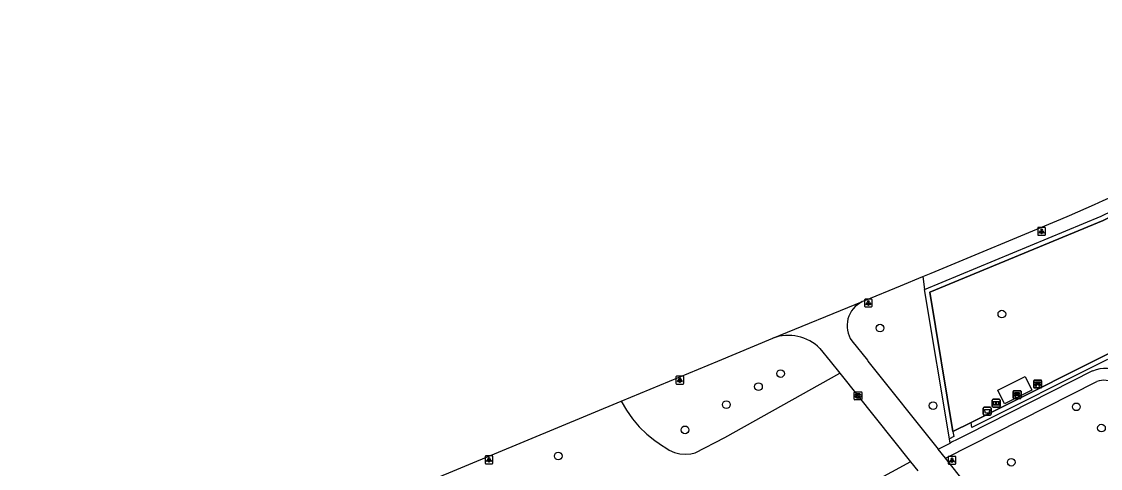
# Model space of a CAD drawing. Extents: x 157793 to 159380, y 380882 to 382313.
# Drawn here: x 158350.4 to 158488, y 381736.3 to 381793.4 of the extents above; entities that cross this region are included whole.
import ezdxf

# ---------------------------------------------------------------- set-up
doc = ezdxf.new("R2010")
doc.units = 0
for name, color, linetype in [('IMGEO_Afvalbak', 7, 'Continuous'), ('IMGEO_Bank', 7, 'Continuous'), ('IMGEO_Berm_groen', 7, 'Continuous'), ('IMGEO_Boom', 7, 'Continuous'), ('IMGEO_Fietspad_gesloten', 7, 'Continuous'), ('IMGEO_Groenvoorziening', 7, 'Continuous'), ('IMGEO_Haag', 7, 'Continuous'), ('IMGEO_Hek', 7, 'Continuous'), ('IMGEO_Informatiebord', 7, 'Continuous'), ('IMGEO_Kolk', 7, 'Continuous'), ('IMGEO_Lichtpunt', 7, 'Continuous'), ('IMGEO_Voetpad_halfverhard', 7, 'Continuous'), ('IMGEO_Voetpad_open', 7, 'Continuous')]:
    doc.layers.add(name, color=color, linetype=linetype)

msp = doc.modelspace()

# ---------------------------------------------------------------- linework, layer by layer
at = {"layer": 'IMGEO_Afvalbak'}
for p, q in [((158473.19, 381744.1), (158473.98, 381744.1)), ((158473.98, 381744.1), (158473.19, 381744.1)), ((158473.09, 381743.2), (158473.09, 381744)), ((158473.09, 381744), (158473.09, 381743.2)), ((158473.98, 381743.1), (158473.19, 381743.1)), ((158473.19, 381743.1), (158473.98, 381743.1)), ((158474.08, 381744), (158474.08, 381743.2)), ((158474.08, 381743.2), (158474.08, 381744))]:
    msp.add_line(p, q, dxfattribs=at)
msp.add_lwpolyline([(158473.23, 381743.81), (158473.93, 381743.81), (158473.79, 381743.34), (158473.38, 381743.34), (158473.23, 381743.81)], dxfattribs=at)
for centre, start, end in [((158473.19, 381744), 90, 180), ((158473.19, 381744), 90, 180), ((158473.98, 381744), 0, 90), ((158473.98, 381744), 360, 90), ((158473.19, 381743.2), 180, 270), ((158473.19, 381743.2), 180, 270), ((158473.98, 381743.2), 270, 0), ((158473.98, 381743.2), 270, 0)]:
    msp.add_arc(centre, 0.1, start, end, dxfattribs=at)
at = {"layer": 'IMGEO_Bank'}
for p, q in [((158479.53, 381746.63), (158479.53, 381747.47)), ((158479.53, 381747.47), (158479.53, 381746.63)), ((158479.61, 381747.55), (158480.45, 381747.55)), ((158480.45, 381747.55), (158479.61, 381747.55)), ((158480.23, 381746.95), (158479.83, 381746.95)), ((158479.84, 381747.06), (158479.84, 381747.17)), ((158479.88, 381747.17), (158479.88, 381747.06)), ((158480.17, 381747.17), (158479.89, 381747.17)), ((158479.89, 381747.05), (158480.17, 381747.05)), ((158480.18, 381747.06), (158480.18, 381747.17)), ((158480.22, 381747.17), (158480.22, 381747.06)), ((158480.53, 381747.48), (158480.53, 381746.64)), ((158480.53, 381746.64), (158480.53, 381747.48)), ((158476.91, 381745.28), (158476.91, 381746.12)), ((158476.91, 381746.12), (158476.91, 381745.28)), ((158476.99, 381746.21), (158477.83, 381746.21)), ((158477.83, 381746.21), (158476.99, 381746.21)), ((158477.22, 381745.71), (158477.22, 381745.82)), ((158477.61, 381745.61), (158477.22, 381745.61)), ((158477.26, 381745.82), (158477.26, 381745.71)), ((158477.55, 381745.83), (158477.27, 381745.83)), ((158477.27, 381745.71), (158477.55, 381745.71)), ((158477.56, 381745.71), (158477.56, 381745.82)), ((158477.6, 381745.82), (158477.6, 381745.71)), ((158477.91, 381746.13), (158477.91, 381745.29)), ((158477.91, 381745.29), (158477.91, 381746.13)), ((158480.46, 381746.56), (158479.62, 381746.56)), ((158479.62, 381746.56), (158480.46, 381746.56)), ((158477.84, 381745.21), (158477, 381745.21)), ((158477, 381745.21), (158477.84, 381745.21))]:
    msp.add_line(p, q, dxfattribs=at)
for points in [[(158479.78, 381746.95), (158479.64, 381746.95), (158479.75, 381747.05), (158479.83, 381747.05)], [(158479.83, 381747.17), (158479.75, 381747.17), (158479.75, 381747.33), (158480.31, 381747.33), (158480.31, 381747.17), (158480.23, 381747.17)], [(158479.83, 381746.95), (158479.83, 381746.74), (158479.78, 381746.74), (158479.78, 381746.95)], [(158480.23, 381747.05), (158480.31, 381747.05), (158480.42, 381746.95), (158480.28, 381746.95)], [(158480.28, 381746.95), (158480.28, 381746.74), (158480.23, 381746.74), (158480.23, 381746.95)], [(158477.16, 381745.61), (158477.02, 381745.61), (158477.13, 381745.71), (158477.21, 381745.71)], [(158477.21, 381745.83), (158477.13, 381745.83), (158477.13, 381745.99), (158477.69, 381745.99), (158477.69, 381745.83), (158477.61, 381745.83)], [(158477.21, 381745.6), (158477.21, 381745.39), (158477.17, 381745.39), (158477.17, 381745.6)], [(158477.61, 381745.71), (158477.69, 381745.71), (158477.8, 381745.61), (158477.67, 381745.61)], [(158477.66, 381745.6), (158477.66, 381745.39), (158477.62, 381745.39), (158477.62, 381745.6)]]:
    msp.add_lwpolyline(points, dxfattribs=at)
for centre, radius, start, end in [((158479.61, 381747.48), 0.0779, 92.4484, 184.2845), ((158479.61, 381747.48), 0.0779, 92.4484, 184.2845), ((158479.78, 381746.95), 0.00671, 2.8957, 87.1043), ((158479.83, 381747.17), 0.00671, 2.8957, 87.1043), ((158479.83, 381747.06), 0.00671, 272.8957, 357.1043), ((158479.84, 381746.95), 0.00671, 92.8957, 177.1043), ((158479.89, 381747.17), 0.00671, 92.8957, 177.1043), ((158479.89, 381747.06), 0.00671, 182.8957, 267.1043), ((158480.17, 381747.17), 0.00671, 2.8957, 87.1043), ((158480.17, 381747.06), 0.00671, 272.8957, 357.1043), ((158480.23, 381747.17), 0.00671, 92.8957, 177.1043), ((158480.23, 381747.06), 0.00671, 182.8957, 267.1043), ((158480.23, 381746.95), 0.00671, 2.8957, 87.1043), ((158480.28, 381746.95), 0.00671, 92.8957, 177.1043), ((158480.45, 381747.48), 0.0779, 2.4484, 94.2845), ((158480.45, 381747.48), 0.0779, 2.4484, 94.2845), ((158476.99, 381746.13), 0.0779, 92.4484, 184.2845), ((158476.99, 381746.13), 0.0779, 92.4484, 184.2845), ((158477.16, 381745.6), 0.00671, 2.8957, 87.1043), ((158477.21, 381745.82), 0.00671, 2.8957, 87.1043), ((158477.21, 381745.71), 0.00671, 272.8957, 357.1043), ((158477.22, 381745.6), 0.00671, 92.8957, 177.1043), ((158477.27, 381745.82), 0.00671, 92.8957, 177.1043), ((158477.27, 381745.71), 0.00671, 182.8957, 267.1043), ((158477.55, 381745.82), 0.00671, 2.8957, 87.1043), ((158477.55, 381745.71), 0.00671, 272.8957, 357.1043), ((158477.61, 381745.82), 0.00671, 92.8957, 177.1043), ((158477.61, 381745.71), 0.00671, 182.8957, 267.1043), ((158477.61, 381745.6), 0.00671, 2.8957, 87.1043), ((158477.67, 381745.6), 0.00671, 92.8957, 177.1043), ((158477.83, 381746.13), 0.0779, 2.4484, 94.2845), ((158477.83, 381746.13), 0.0779, 2.4484, 94.2845), ((158479.61, 381746.63), 0.0779, 182.4484, 274.2845), ((158479.61, 381746.63), 0.0779, 182.4484, 274.2845), ((158480.45, 381746.63), 0.0779, 272.4484, 4.2845), ((158480.45, 381746.63), 0.0779, 272.4484, 4.2845), ((158476.99, 381745.29), 0.0779, 182.4484, 274.2845), ((158476.99, 381745.29), 0.0779, 182.4484, 274.2845), ((158477.83, 381745.29), 0.0779, 272.4484, 4.2845), ((158477.83, 381745.29), 0.0779, 272.4484, 4.2845)]:
    msp.add_arc(centre, radius, start, end, dxfattribs=at)
at = {"layer": 'IMGEO_Berm_groen'}
msp.add_lwpolyline([(158465.37, 381760.79), (158465.6, 381759.15)], dxfattribs=at)
at = {"layer": 'IMGEO_Boom'}
for centre in [(158475.46, 381756), (158459.92, 381754.21), (158447.24, 381748.4), (158444.42, 381746.73), (158440.32, 381744.43), (158466.69, 381744.3), (158484.96, 381744.15), (158435.05, 381741.21), (158488.17, 381741.43), (158418.88, 381737.87), (158476.66, 381737.07)]:
    msp.add_circle(centre, 0.489, dxfattribs=at)
at = {"layer": 'IMGEO_Fietspad_gesloten'}
for points in [[(158465.37, 381760.79), (158466.43, 381761.23), (158483, 381768.13)], [(158457.99, 381757.72), (158462.52, 381759.6), (158465.37, 381760.79)], [(158446.26, 381752.93), (158457.67, 381757.59)], [(158426.9, 381744.88), (158439.22, 381750), (158446.26, 381752.93)], [(158456.33, 381752.58), (158458.31, 381750.09), (158458.38, 381750), (158467.34, 381738.76)], [(158452.26, 381751.61), (158453.55, 381750), (158454.78, 381748.46)], [(158454.78, 381748.46), (158463.81, 381737.14)], [(158350.42, 381710.75), (158375.56, 381722.74), (158394.58, 381731.43), (158426.9, 381744.88)], [(158468.28, 381737.59), (158467.34, 381738.76)], [(158463.81, 381737.14), (158464.74, 381735.98)], [(158482.49, 381720.13), (158481.9, 381720.69), (158480.27, 381722.44), (158468.28, 381737.59)]]:
    msp.add_lwpolyline(points, dxfattribs=at)
for centre, radius, start, end in [((158366.88, 382039.83), 295.48, 293.1409, 296.7773), ((158459.12, 381754.51), 3.4, 115.3412, 214.7646), ((158459.11, 381754.55), 3.36, 109.4636, 115.3687), ((158448.23, 381747.57), 5.71, 45.096, 110.1762)]:
    msp.add_arc(centre, radius, start, end, dxfattribs=at)
at = {"layer": 'IMGEO_Groenvoorziening'}
for points in [[(158426.9, 381744.88), (158427.57, 381743.72), (158428.34, 381742.63), (158429.21, 381741.61), (158430.16, 381740.68), (158431.2, 381739.83), (158432.3, 381739.08), (158432.46, 381738.99), (158433.04, 381738.6), (158433.69, 381738.31), (158434.38, 381738.14), (158435.08, 381738.09), (158435.78, 381738.15), (158436.36, 381738.29), (158440.14, 381740.22), (158454.78, 381748.46)], [(158469.23, 381740.98), (158471.55, 381742.15)], [(158468.85, 381739.53), (158468.77, 381740.08)]]:
    msp.add_lwpolyline(points, dxfattribs=at)
at = {"layer": 'IMGEO_Haag'}
for points in [[(158465.6, 381759.15), (158488.13, 381768.5), (158504.26, 381776.33), (158517.28, 381783.69), (158532.88, 381793.35), (158535.7, 381791.65), (158540.67, 381781.55), (158540.91, 381780.73)], [(158471.55, 381742.15), (158492.33, 381752.58), (158502.44, 381747.21), (158543.66, 381767.72), (158540.64, 381779.53), (158540.11, 381781.34), (158535.24, 381791.23), (158532.88, 381792.65), (158517.59, 381783.17), (158504.54, 381775.8), (158488.38, 381767.95), (158466.27, 381758.78), (158469.23, 381740.98)], [(158468.77, 381740.08), (158465.6, 381759.15)], [(158488.95, 381750.21), (158471.65, 381741.53), (158471.55, 381742.15)], [(158469.23, 381740.98), (158469.33, 381740.36), (158468.77, 381740.08)]]:
    msp.add_lwpolyline(points, dxfattribs=at)
at = {"layer": 'IMGEO_Hek'}
for points in [[(158469.23, 381740.98), (158466.27, 381758.78), (158488.38, 381767.95), (158504.54, 381775.8), (158517.59, 381783.17), (158532.88, 381792.65), (158535.24, 381791.23), (158540.11, 381781.34), (158540.64, 381779.53)], [(158540.64, 381779.53), (158543.66, 381767.72), (158502.44, 381747.21), (158492.33, 381752.58), (158471.55, 381742.15)], [(158471.55, 381742.15), (158469.23, 381740.98)]]:
    msp.add_lwpolyline(points, dxfattribs=at)
at = {"layer": 'IMGEO_Informatiebord'}
for p, q in [((158474.24, 381744.21), (158474.24, 381745.01)), ((158474.24, 381745.01), (158474.24, 381744.21)), ((158474.34, 381745.11), (158475.13, 381745.11)), ((158475.13, 381745.11), (158474.34, 381745.11)), ((158475.13, 381744.11), (158474.34, 381744.11)), ((158474.34, 381744.11), (158475.13, 381744.11)), ((158475.23, 381745.01), (158475.23, 381744.21)), ((158475.23, 381744.21), (158475.23, 381745.01))]:
    msp.add_line(p, q, dxfattribs=at)
for points in [[(158474.34, 381744.85), (158475.13, 381744.85), (158475.13, 381744.38), (158474.34, 381744.38), (158474.34, 381744.85)], [(158474.41, 381744.78), (158474.41, 381744.45), (158474.68, 381744.45), (158474.68, 381744.66), (158474.79, 381744.66), (158474.79, 381744.45), (158475.06, 381744.45), (158475.06, 381744.78), (158474.79, 381744.78), (158474.79, 381744.7), (158474.68, 381744.7), (158474.68, 381744.78), (158474.41, 381744.78)]]:
    msp.add_lwpolyline(points, dxfattribs=at)
for centre, start, end in [((158474.34, 381745.01), 90, 180), ((158474.34, 381745.01), 90, 180), ((158474.34, 381744.21), 180, 270), ((158474.34, 381744.21), 180, 270), ((158475.13, 381745.01), 0, 90), ((158475.13, 381745.01), 360, 90), ((158475.13, 381744.21), 270, 0), ((158475.13, 381744.21), 270, 0)]:
    msp.add_arc(centre, 0.1, start, end, dxfattribs=at)
at = {"layer": 'IMGEO_Kolk'}
for p, q in [((158456.62, 381745.12), (158456.62, 381745.97)), ((158456.69, 381746.05), (158457.54, 381746.05)), ((158457.1, 381745.83), (158457.13, 381745.83)), ((158457.62, 381745.97), (158457.62, 381745.12)), ((158457.54, 381745.05), (158456.69, 381745.05)), ((158457.13, 381745.27), (158457.1, 381745.27))]:
    msp.add_line(p, q, dxfattribs=at)
for points in [[(158456.62, 381745.12), (158456.62, 381745.97)], [(158456.69, 381746.05), (158457.54, 381746.05)], [(158456.94, 381745.75), (158457.06, 381745.75), (158457.06, 381745.6), (158457.19, 381745.75), (158457.35, 381745.75), (158457.21, 381745.6), (158457.36, 381745.35), (158457.21, 381745.35), (158457.12, 381745.51), (158457.06, 381745.45), (158457.06, 381745.35), (158456.94, 381745.35), (158456.94, 381745.75)], [(158457.62, 381745.97), (158457.62, 381745.12)], [(158457.54, 381745.05), (158456.69, 381745.05)]]:
    msp.add_lwpolyline(points, dxfattribs=at)
for centre, start, end in [((158456.69, 381745.97), 91.552, 178.448), ((158456.69, 381745.97), 91.552, 178.448), ((158457.54, 381745.97), 1.552, 88.448), ((158457.54, 381745.97), 1.552, 88.448), ((158456.69, 381745.12), 181.552, 268.448), ((158456.69, 381745.12), 181.552, 268.448), ((158457.54, 381745.12), 271.552, 358.448), ((158457.54, 381745.12), 271.552, 358.448)]:
    msp.add_arc(centre, 0.0765, start, end, dxfattribs=at)
for centre, major_axis, ratio, start_param, end_param in [((158457.1, 381745.55), (-0.387, 0.002), 0.722429, 4.712389, 7.853982), ((158457.13, 381745.55), (-0.39, 0.002), 0.717154, 1.570796, 4.712389)]:
    msp.add_ellipse(centre, major_axis=major_axis, ratio=ratio, start_param=start_param, end_param=end_param, dxfattribs=at)
at = {"layer": 'IMGEO_Lichtpunt'}
for p, q in [((158480.04, 381766.97), (158480.04, 381766.16)), ((158480.04, 381766.97), (158480.04, 381766.16)), ((158480.94, 381767.06), (158480.13, 381767.06)), ((158480.94, 381767.06), (158480.13, 381767.06)), ((158480.13, 381766.07), (158480.94, 381766.07)), ((158480.13, 381766.07), (158480.94, 381766.07)), ((158481.04, 381766.16), (158481.04, 381766.97)), ((158481.04, 381766.16), (158481.04, 381766.97)), ((158457.93, 381757.81), (158457.93, 381757.01)), ((158457.93, 381757.81), (158457.93, 381757.01)), ((158458.83, 381757.91), (158458.03, 381757.91)), ((158458.83, 381757.91), (158458.03, 381757.91)), ((158458.93, 381757.01), (158458.93, 381757.81)), ((158458.93, 381757.01), (158458.93, 381757.81)), ((158458.03, 381756.91), (158458.83, 381756.91)), ((158458.03, 381756.91), (158458.83, 381756.91)), ((158433.89, 381747.97), (158433.89, 381747.16)), ((158433.89, 381747.97), (158433.89, 381747.16)), ((158434.79, 381748.06), (158433.98, 381748.06)), ((158434.79, 381748.06), (158433.98, 381748.06)), ((158433.98, 381747.06), (158434.79, 381747.06)), ((158433.98, 381747.06), (158434.79, 381747.06)), ((158434.88, 381747.16), (158434.88, 381747.97)), ((158434.88, 381747.16), (158434.88, 381747.97)), ((158409.55, 381737.78), (158409.55, 381736.98)), ((158409.55, 381737.78), (158409.55, 381736.98)), ((158410.45, 381737.88), (158409.64, 381737.88)), ((158410.45, 381737.88), (158409.64, 381737.88)), ((158410.54, 381736.98), (158410.54, 381737.78)), ((158410.54, 381736.98), (158410.54, 381737.78)), ((158468.61, 381737.73), (158468.61, 381736.92)), ((158468.61, 381737.73), (158468.61, 381736.92)), ((158469.51, 381737.82), (158468.7, 381737.82)), ((158469.51, 381737.82), (158468.7, 381737.82)), ((158469.6, 381736.92), (158469.6, 381737.73)), ((158469.6, 381736.92), (158469.6, 381737.73)), ((158409.64, 381736.88), (158410.45, 381736.88)), ((158409.64, 381736.88), (158410.45, 381736.88)), ((158468.7, 381736.82), (158469.51, 381736.82)), ((158468.7, 381736.82), (158469.51, 381736.82))]:
    msp.add_line(p, q, dxfattribs=at)
for points in [[(158480.41, 381766.63), (158480.45, 381766.6), (158480.26, 381766.34), (158480.23, 381766.37), (158480.41, 381766.63)], [(158480.51, 381766.58), (158480.56, 381766.58), (158480.56, 381766.26), (158480.51, 381766.26), (158480.51, 381766.58)], [(158480.62, 381766.6), (158480.66, 381766.63), (158480.85, 381766.37), (158480.81, 381766.34), (158480.62, 381766.6)], [(158458.31, 381757.48), (158458.35, 381757.45), (158458.16, 381757.19), (158458.12, 381757.21), (158458.31, 381757.48)], [(158458.41, 381757.43), (158458.46, 381757.43), (158458.46, 381757.11), (158458.41, 381757.11), (158458.41, 381757.43)], [(158458.52, 381757.45), (158458.56, 381757.48), (158458.74, 381757.21), (158458.71, 381757.19), (158458.52, 381757.45)], [(158434.26, 381747.63), (158434.3, 381747.6), (158434.11, 381747.34), (158434.07, 381747.37), (158434.26, 381747.63)], [(158434.36, 381747.58), (158434.41, 381747.58), (158434.41, 381747.26), (158434.36, 381747.26), (158434.36, 381747.58)], [(158434.47, 381747.6), (158434.51, 381747.63), (158434.7, 381747.37), (158434.66, 381747.34), (158434.47, 381747.6)], [(158409.92, 381737.45), (158409.96, 381737.42), (158409.77, 381737.16), (158409.73, 381737.18), (158409.92, 381737.45)], [(158410.02, 381737.4), (158410.07, 381737.4), (158410.07, 381737.08), (158410.02, 381737.08), (158410.02, 381737.4)], [(158410.13, 381737.42), (158410.17, 381737.45), (158410.36, 381737.18), (158410.32, 381737.16), (158410.13, 381737.42)], [(158468.98, 381737.39), (158469.02, 381737.36), (158468.83, 381737.1), (158468.79, 381737.13), (158468.98, 381737.39)], [(158469.08, 381737.34), (158469.13, 381737.34), (158469.13, 381737.02), (158469.08, 381737.02), (158469.08, 381737.34)], [(158469.19, 381737.36), (158469.23, 381737.39), (158469.42, 381737.13), (158469.38, 381737.1), (158469.19, 381737.36)]]:
    msp.add_lwpolyline(points, dxfattribs=at)
for centre in [(158480.54, 381766.77), (158458.43, 381757.61), (158434.39, 381747.76), (158410.05, 381737.58), (158469.11, 381737.52)]:
    msp.add_circle(centre, 0.0994, dxfattribs=at)
for centre, start, end in [((158480.13, 381766.97), 90, 180), ((158480.13, 381766.97), 90, 180), ((158480.13, 381766.16), 180, 270), ((158480.13, 381766.16), 180, 270), ((158480.94, 381766.97), 0, 90), ((158480.94, 381766.97), 0, 90), ((158480.94, 381766.16), 270, 0), ((158480.94, 381766.16), 270, 360), ((158458.03, 381757.81), 90, 180), ((158458.03, 381757.81), 90, 180), ((158458.83, 381757.81), 0, 90), ((158458.83, 381757.81), 0, 90), ((158458.03, 381757.01), 180, 270), ((158458.03, 381757.01), 180, 270), ((158458.83, 381757.01), 270, 0), ((158458.83, 381757.01), 270, 360), ((158433.98, 381747.97), 90, 180), ((158433.98, 381747.97), 90, 180), ((158433.98, 381747.16), 180, 270), ((158433.98, 381747.16), 180, 270), ((158434.79, 381747.97), 0, 90), ((158434.79, 381747.97), 0, 90), ((158434.79, 381747.16), 270, 0), ((158434.79, 381747.16), 270, 360), ((158409.64, 381737.78), 90, 180), ((158409.64, 381737.78), 90, 180), ((158410.45, 381737.78), 0, 90), ((158410.45, 381737.78), 0, 90), ((158468.7, 381737.73), 90, 180), ((158468.7, 381737.73), 90, 180), ((158469.51, 381737.73), 0, 90), ((158469.51, 381737.73), 0, 90), ((158409.64, 381736.98), 180, 270), ((158409.64, 381736.98), 180, 270), ((158410.45, 381736.98), 270, 0), ((158410.45, 381736.98), 270, 360), ((158468.7, 381736.92), 180, 270), ((158468.7, 381736.92), 180, 270), ((158469.51, 381736.92), 270, 0), ((158469.51, 381736.92), 270, 360)]:
    msp.add_arc(centre, 0.0946, start, end, dxfattribs=at)
at = {"layer": 'IMGEO_Voetpad_halfverhard'}
for points in [[(158487.04, 381748.73), (158471.11, 381740.67), (158469.75, 381739.98), (158469.03, 381739.62), (158468.85, 381739.53)], [(158468.28, 381737.59), (158487.59, 381747.38)], [(158467.34, 381738.76), (158468.85, 381739.53)], [(158463.81, 381737.14), (158441.46, 381724.94), (158387.69, 381698.13)]]:
    msp.add_lwpolyline(points, dxfattribs=at)
for centre, radius, start, end in [((158488.53, 381745.53), 3.52, 52.192, 115.0622), ((158488.48, 381745.28), 2.27, 52.2134, 112.9495)]:
    msp.add_arc(centre, radius, start, end, dxfattribs=at)
at = {"layer": 'IMGEO_Voetpad_open'}
msp.add_lwpolyline([(158474.96, 381746.28), (158478.45, 381748.03), (158479.3, 381746.28), (158475.82, 381744.53), (158474.96, 381746.28)], dxfattribs=at)

doc.saveas('drawing.dxf')
